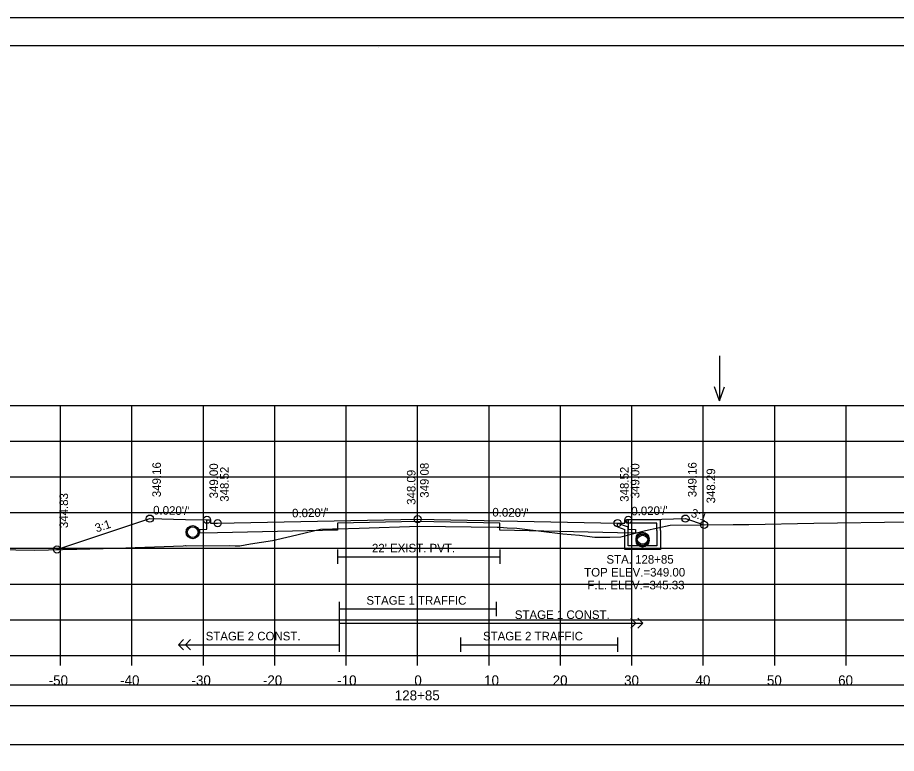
# Model space of a CAD drawing. Extents: x 1368122 to 1710785, y 373130 to 557566.
# Drawn here: x 1368632.9 to 1368755.9, y 377294 to 377397.1 of the extents above; entities that cross this region are included whole.
import ezdxf

# ---------------------------------------------------------------- set-up
doc = ezdxf.new("R2010")
doc.units = 0
for name, color, linetype in [('R_Alt Surface', 7, 'Continuous'), ('R_Axis', 7, 'Continuous'), ('R_Axis Annot', 7, 'Continuous'), ('R_Border', 7, 'Continuous'), ('R_Exist Surface', 7, 'Continuous'), ('R_Fin Surface', 7, 'Continuous'), ('R_Grid', 7, 'Continuous'), ('R_No Plot', 7, 'Continuous'), ('R_Striping', 7, 'Continuous'), ('R_Water', 7, 'Continuous'), ('R_Water Annot', 7, 'Continuous'), ('R_Xsect Elev', 7, 'Continuous'), ('R_Xsect Slope', 7, 'Continuous')]:
    doc.layers.add(name, color=color, linetype=linetype)

msp = doc.modelspace()

# ---------------------------------------------------------------- linework, layer by layer
msp.add_lwpolyline([(1368539.73, 377295.26), (1368838.03, 377295.26), (1368838.03, 377300.67), (1368539.73, 377300.67)], close=True)
at = {"layer": 'R_Alt Surface'}
for points in [[(1368718.38, 377326.73), (1368718.38, 377325.39), (1368719.38, 377325.37), (1368719.38, 377324.87), (1368716.88, 377324.92), (1368700.39, 377325.25), (1368700.38, 377326.25), (1368688.88, 377326.48), (1368677.68, 377326.26), (1368677.68, 377325.26), (1368660.88, 377324.92), (1368658.38, 377324.87), (1368658.38, 377325.37), (1368659.38, 377325.39), (1368659.38, 377326.73)], [(1368677.68, 377322.56), (1368677.68, 377320.56)], [(1368700.38, 377322.56), (1368700.38, 377320.56)], [(1368677.68, 377321.56), (1368700.38, 377321.56)]]:
    msp.add_lwpolyline(points, dxfattribs=at)
msp.add_lwpolyline([(1368539.73, 377300.72), (1368838.03, 377300.72), (1368838.03, 377303.54), (1368539.73, 377303.54)], close=True, dxfattribs=at)
at = {"layer": 'R_Axis'}
for p, q in [((1368538.88, 377307.73), (1368838.88, 377307.73)), ((1368638.88, 377306.33), (1368638.88, 377307.73)), ((1368648.88, 377306.33), (1368648.88, 377307.73)), ((1368658.88, 377306.33), (1368658.88, 377307.73)), ((1368668.88, 377306.33), (1368668.88, 377307.73)), ((1368678.88, 377306.33), (1368678.88, 377307.73)), ((1368688.88, 377306.33), (1368688.88, 377307.73)), ((1368698.88, 377306.33), (1368698.88, 377307.73)), ((1368708.88, 377306.33), (1368708.88, 377307.73)), ((1368718.88, 377306.33), (1368718.88, 377307.73)), ((1368728.88, 377306.33), (1368728.88, 377307.73)), ((1368738.88, 377306.33), (1368738.88, 377307.73)), ((1368748.88, 377306.33), (1368748.88, 377307.73))]:
    msp.add_line(p, q, dxfattribs=at)
at = {"layer": 'R_Border'}
for p, q in [((1368530.88, 377393.19), (1368847.06, 377393.19)), ((1368683.4, 377392.93), (1368683.4, 377392.93)), ((1368683.4, 377392.93), (1368683.4, 377392.93))]:
    msp.add_line(p, q, dxfattribs=at)
at = {"layer": 'R_Exist Surface'}
msp.add_lwpolyline([(1368630.01, 377322.58), (1368635.19, 377322.49), (1368641.18, 377322.62), (1368646.69, 377322.76), (1368656.03, 377323.09), (1368656.33, 377323.11), (1368656.49, 377323.1), (1368662.52, 377323.12), (1368663.33, 377323.1), (1368663.97, 377323.09), (1368665.48, 377323.34), (1368668.54, 377323.84), (1368671.19, 377324.44), (1368675.3, 377325.42), (1368676.94, 377325.45), (1368677.68, 377325.46), (1368680.7, 377325.56), (1368689.15, 377325.83), (1368700.03, 377325.67), (1368700.38, 377325.67), (1368701.43, 377325.62), (1368702.77, 377325.55), (1368703.15, 377325.51), (1368709.21, 377324.76), (1368711.55, 377324.56), (1368713.71, 377324.3), (1368715.77, 377324.3), (1368717.35, 377324.33), (1368720.8, 377325.21), (1368724.26, 377325.99), (1368733.08, 377326.05), (1368735.25, 377326.08), (1368744.35, 377326.23), (1368757.58, 377326.45)], dxfattribs=at)
msp.add_circle((1368657.38, 377324.99), 0.917, dxfattribs=at)
at = {"layer": 'R_Fin Surface'}
msp.add_lwpolyline([(1368638.38, 377322.56), (1368651.38, 377326.89), (1368656.38, 377326.79), (1368659.38, 377326.73), (1368659.88, 377326.73), (1368659.88, 377326.23), (1368660.88, 377326.25), (1368688.88, 377326.81), (1368716.88, 377326.25), (1368717.88, 377326.23), (1368717.88, 377326.73), (1368718.38, 377326.73), (1368721.38, 377326.79), (1368726.38, 377326.89), (1368728.99, 377326.02)], dxfattribs=at)
at = {"layer": 'R_Grid'}
for p, q in [((1368538.88, 377342.73), (1368838.88, 377342.73)), ((1368638.88, 377307.73), (1368638.88, 377342.73)), ((1368648.88, 377307.73), (1368648.88, 377342.73)), ((1368658.88, 377307.73), (1368658.88, 377342.73)), ((1368668.88, 377307.73), (1368668.88, 377342.73)), ((1368678.88, 377307.73), (1368678.88, 377342.73)), ((1368688.88, 377307.73), (1368688.88, 377342.73)), ((1368698.88, 377307.73), (1368698.88, 377342.73)), ((1368708.88, 377307.73), (1368708.88, 377342.73)), ((1368718.88, 377307.73), (1368718.88, 377342.73)), ((1368728.88, 377307.73), (1368728.88, 377342.73)), ((1368738.88, 377307.73), (1368738.88, 377342.73)), ((1368748.88, 377307.73), (1368748.88, 377342.73)), ((1368538.88, 377337.73), (1368838.88, 377337.73)), ((1368538.88, 377332.73), (1368838.88, 377332.73)), ((1368538.88, 377327.73), (1368838.88, 377327.73)), ((1368538.88, 377322.73), (1368838.88, 377322.73)), ((1368538.88, 377317.73), (1368838.88, 377317.73)), ((1368538.88, 377312.73), (1368838.88, 377312.73)), ((1368538.88, 377307.73), (1368838.88, 377307.73))]:
    msp.add_line(p, q, dxfattribs=at)
at = {"layer": 'R_No Plot'}
msp.add_line((1368518.48, 377397.09), (1368851.81, 377397.09), dxfattribs=at)
for points in [[(1368518.47, 377397.09), (1368851.81, 377397.09), (1368851.81, 377183.75), (1368518.47, 377183.75)], [(1368764.8, 377393.19), (1368784.42, 377393.19), (1368784.42, 377383.31), (1368800.53, 377383.31), (1368823.73, 377383.31), (1368823.85, 377355.15), (1368847.06, 377355.15), (1368847.06, 377187.73), (1368530.88, 377187.73), (1368530.88, 377393.19)]]:
    msp.add_lwpolyline(points, close=True, dxfattribs=at)
for centre, radius in [((1368651.38, 377326.89), 0.5), ((1368659.38, 377326.73), 0.5), ((1368688.88, 377326.81), 0.5), ((1368718.38, 377326.73), 0.5), ((1368726.38, 377326.89), 0.5), ((1368660.88, 377326.25), 0.5), ((1368716.88, 377326.25), 0.5), ((1368728.99, 377326.02), 0.5), ((1368720.38, 377324.06), 0.917), ((1368720.38, 377323.81), 0.917), ((1368638.38, 377322.56), 0.5)]:
    msp.add_circle(centre, radius, dxfattribs=at)
at = {"layer": 'R_Striping'}
for p, q in [((1368719.42, 377312.23), (1368718.71, 377312.94)), ((1368720.42, 377312.23), (1368719.71, 377312.94)), ((1368718.71, 377311.52), (1368719.42, 377312.23)), ((1368719.71, 377311.52), (1368720.42, 377312.23)), ((1368655.38, 377309.23), (1368656.09, 377309.94)), ((1368656.38, 377309.23), (1368657.09, 377309.94)), ((1368655.38, 377309.23), (1368677.88, 377309.23)), ((1368656.09, 377308.52), (1368655.38, 377309.23)), ((1368657.09, 377308.52), (1368656.38, 377309.23))]:
    msp.add_line(p, q, dxfattribs=at)
for points in [[(1368677.88, 377315.23), (1368677.88, 377308.23)], [(1368699.88, 377315.23), (1368699.88, 377313.23)], [(1368677.88, 377314.23), (1368699.88, 377314.23)], [(1368677.88, 377312.23), (1368720.42, 377312.23)], [(1368694.88, 377310.23), (1368694.88, 377308.23)], [(1368716.88, 377310.23), (1368716.88, 377308.23)], [(1368694.88, 377309.23), (1368716.88, 377309.23)]]:
    msp.add_lwpolyline(points, dxfattribs=at)
at = {"layer": 'R_Water'}
for p, q in [((1368716.88, 377326.25), (1368718.38, 377325.73)), ((1368718.05, 377326.57), (1368718.13, 377326.73)), ((1368718.05, 377326.57), (1368718.38, 377326.23)), ((1368722.88, 377326.73), (1368718.13, 377326.73)), ((1368722.38, 377326.23), (1368718.38, 377326.23)), ((1368722.38, 377325.23), (1368722.38, 377326.23)), ((1368722.88, 377325.23), (1368722.88, 377326.73)), ((1368716.88, 377325.72), (1368717.88, 377325.38)), ((1368717.88, 377325.23), (1368717.88, 377325.38)), ((1368718.38, 377325.23), (1368718.38, 377325.73))]:
    msp.add_line(p, q, dxfattribs=at)
for points in [[(1368716.88, 377325.72), (1368716.88, 377326.25)], [(1368722.88, 377325.23), (1368722.88, 377322.56), (1368720.38, 377322.56), (1368717.88, 377322.56), (1368717.88, 377325.23)], [(1368722.38, 377325.23), (1368722.38, 377323.06), (1368720.38, 377323.06), (1368718.38, 377323.06), (1368718.38, 377325.23)]]:
    msp.add_lwpolyline(points, dxfattribs=at)
for centre in [(1368657.38, 377324.99), (1368720.38, 377324.06), (1368720.38, 377323.81)]:
    msp.add_circle(centre, 0.75, dxfattribs=at)
at = {"layer": 'R_Water Annot'}
for p, q in [((1368731.17, 377349.69), (1368731.17, 377343.41)), ((1368731.17, 377343.41), (1368730.47, 377345.33)), ((1368731.17, 377343.41), (1368731.87, 377345.33))]:
    msp.add_line(p, q, dxfattribs=at)
at = {"layer": 'R_Xsect Elev'}
msp.add_line((1368688.88, 377325.82), (1368688.88, 377335.82), dxfattribs=at)

# ---------------------------------------------------------------- texts
at = {"layer": 'R_Axis Annot'}
for s, p in [('-50', (1368637.22, 377303.53)), ('-40', (1368647.22, 377303.53)), ('-30', (1368657.22, 377303.53)), ('-20', (1368667.22, 377303.53)), ('-10', (1368677.62, 377303.53)), ('0', (1368688.42, 377303.53)), ('10', (1368698.19, 377303.53)), ('20', (1368707.79, 377303.53)), ('30', (1368717.79, 377303.53)), ('40', (1368727.79, 377303.53)), ('50', (1368737.79, 377303.53)), ('60', (1368747.76, 377303.53)), ('128+85', (1368685.68, 377301.43))]:
    msp.add_text(s, height=1.4, dxfattribs=at).set_placement(p)
at = {"layer": 'R_Striping'}
for s, p in [('STAGE 1 TRAFFIC', (1368681.71, 377314.83)), ('STAGE 1 CONST.', (1368702.49, 377312.83)), ('STAGE 2 CONST.', (1368659.2, 377309.83)), ('STAGE 2 TRAFFIC', (1368698.03, 377309.83))]:
    msp.add_text(s, height=1.2, dxfattribs=at).set_placement(p)
at = {"layer": 'R_Water'}
msp.add_text("22' EXIST. PVT.", height=1.2, dxfattribs=at).set_placement((1368682.48, 377322.16))
at = {"layer": 'R_Water Annot'}
for s, p in [('STA. 128+85', (1368715.32, 377320.58)), ('TOP ELEV.=349.00', (1368712.2, 377318.78)), ('F.L. ELEV.=345.33', (1368712.65, 377316.98))]:
    msp.add_text(s, height=1.2, dxfattribs=at).set_placement(p)
at = {"layer": 'R_Xsect Elev'}
for s, p in [('349.16', (1368652.93, 377329.89)), ('349.00', (1368660.93, 377329.73)), ('349.08', (1368690.43, 377329.81)), ('349.00', (1368719.93, 377329.73)), ('349.16', (1368727.93, 377329.89)), ('348.52', (1368662.43, 377329.25)), ('348.09', (1368688.58, 377328.82)), ('348.52', (1368718.43, 377329.25)), ('348.29', (1368730.54, 377329.02)), ('344.83', (1368639.93, 377325.56))]:
    msp.add_text(s, height=1.2, rotation=90, dxfattribs=at).set_placement(p)
at = {"layer": 'R_Xsect Slope'}
for s, rotation, p in [("0.020'/'", 358.8542, (1368651.83, 377327.48)), ("0.020'/'", 1.1458, (1368671.31, 377327.06)), ("0.020'/'", 358.8542, (1368699.33, 377327.2)), ("0.020'/'", 1.1458, (1368718.81, 377327.34)), ('3:1', 341.5651, (1368727.05, 377327.19)), ('3:1', 18.4349, (1368643.93, 377324.94))]:
    msp.add_text(s, height=1.2, rotation=rotation, dxfattribs=at).set_placement(p)

doc.saveas('drawing.dxf')
